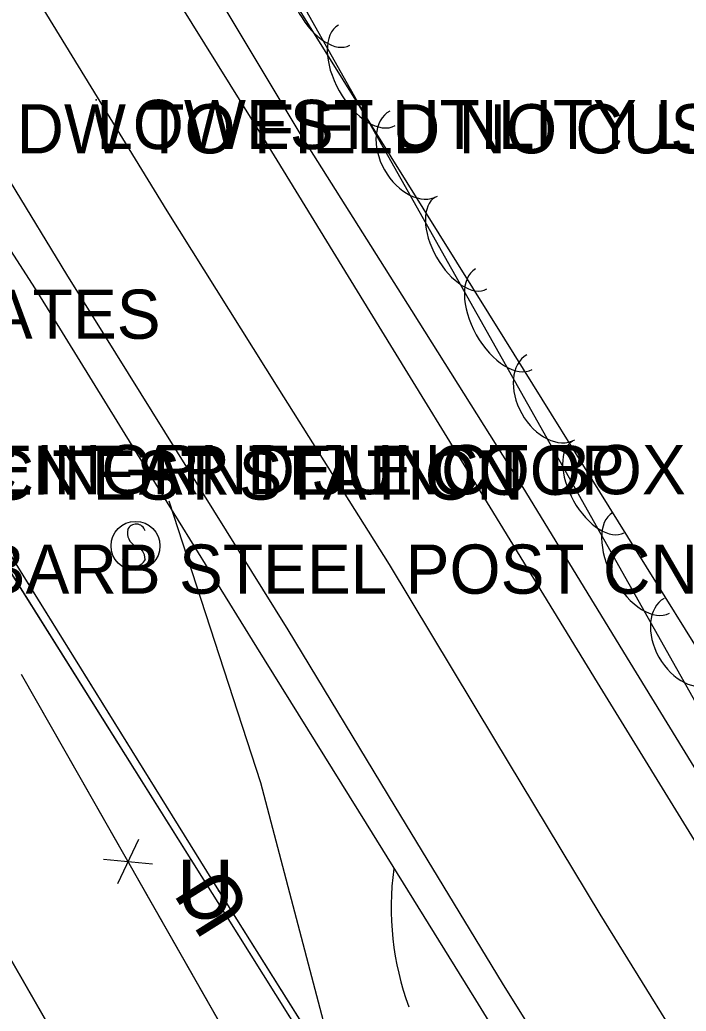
# Model space of a CAD drawing. Extents: x 954793 to 988390, y 1867850 to 1924428.
# Drawn here: x 957385.7 to 957453.5, y 1920386.1 to 1920486.9 of the extents above; entities that cross this region are included whole.
import ezdxf

# ---------------------------------------------------------------- set-up
doc = ezdxf.new("R2010")
doc.units = 0
for name, color, linetype in [('Default', 7, 'Continuous'), ('S_DITCHLINE', 7, 'Continuous'), ('S_DRIVEWAY', 7, 'Continuous'), ('S_EDGE_PAVEMENT', 7, 'Continuous'), ('S_ELECTRIC_UTILITIES_ANNOT', 7, 'Continuous'), ('S_FENCE', 7, 'Continuous'), ('S_FIBER_OPTIC_CABLE', 7, 'Continuous'), ('S_GATE_ANNOT', 7, 'Continuous'), ('S_GRD_PT_SYM', 7, 'Continuous'), ('S_MISC_STRUCTURES_ANNOT', 7, 'Continuous'), ('S_PAVEMENT_CROWN', 7, 'Continuous'), ('S_SHOULDER', 7, 'Continuous'), ('S_SIGN', 7, 'Continuous'), ('S_SURVEY_TEXT_ANNOT', 7, 'Continuous'), ('S_TELEPHONE_UTILITIES_ANNOT', 7, 'Continuous'), ('S_TREE', 7, 'Continuous'), ('S_UNDERGROUND_CABLE', 7, 'Continuous'), ('S_UTL_PT_SYM', 7, 'Continuous'), ('S_WATER_UTILITIES', 7, 'Continuous')]:
    doc.layers.add(name, color=color, linetype=linetype)

msp = doc.modelspace()

# ---------------------------------------------------------------- linework, layer by layer
at = {"layer": 'S_DITCHLINE'}
msp.add_lwpolyline([(957620.78, 1920173.88), (957611.88, 1920188.96), (957602.99, 1920204.04), (957594.1, 1920219.11), (957583.97, 1920234.46), (957573.84, 1920249.8), (957563.72, 1920265.15), (957553.59, 1920280.49), (957544.73, 1920293.4), (957535.88, 1920306.32), (957527.02, 1920319.23), (957518.17, 1920332.15), (957507.45, 1920344.42), (957496.73, 1920356.69), (957487.09, 1920371.84), (957477.45, 1920386.99), (957467.81, 1920402.14), (957458.17, 1920417.29), (957446.61, 1920435.84), (957435.06, 1920454.4), (957423.51, 1920472.95), (957411.95, 1920491.5), (957405.04, 1920503.03), (957398.12, 1920514.56)], dxfattribs=at)
at = {"layer": 'S_DRIVEWAY'}
msp.add_lwpolyline([(957428.41, 1920349.61), (957419.42, 1920374.51), (957410.24, 1920409.32), (957400.94, 1920437.93)], dxfattribs=at)
msp.add_ellipse((957452.36, 1920396.26), major_axis=(15.01, -25.02), ratio=0.984822, start_param=4.029924, end_param=4.520051, dxfattribs=at)
at = {"layer": 'S_EDGE_PAVEMENT'}
for points in [[(957509.31, 1920268.38), (957497.51, 1920287.57), (957487.13, 1920304.35), (957476.75, 1920321.13), (957467.06, 1920336.99), (957457.36, 1920352.84), (957446.1, 1920370.89), (957434.83, 1920388.94), (957423.92, 1920406.9), (957413.02, 1920424.85), (957401.77, 1920442.93), (957390.52, 1920461), (957379.03, 1920479.83), (957367.54, 1920498.67)], [(957508.3, 1920315.81), (957497.03, 1920334.14), (957487.52, 1920349.57), (957478.01, 1920365.01), (957466.72, 1920383.37), (957455.44, 1920401.73), (957444.5, 1920419.53), (957433.57, 1920437.33), (957422.28, 1920455.71), (957410.99, 1920474.09), (957399.41, 1920492.74)]]:
    msp.add_lwpolyline(points, dxfattribs=at)
at = {"layer": 'S_FENCE'}
for p, q in [((957397.81, 1920403.57), (957395.67, 1920399.06)), ((957394.25, 1920401.54), (957399.23, 1920401.09))]:
    msp.add_line(p, q, dxfattribs=at)
for points in [[(957385.89, 1920420.37), (957395.76, 1920403.05)], [(957385.89, 1920420.37), (957411.67, 1920375.1)], [(957397.73, 1920399.58), (957407.59, 1920382.27)]]:
    msp.add_lwpolyline(points, dxfattribs=at)
at = {"layer": 'S_FIBER_OPTIC_CABLE'}
for p, q in [((957405.97, 1920398.36), (957380.3, 1920439.72)), ((957431.96, 1920357.07), (957405.97, 1920398.36))]:
    msp.add_line(p, q, dxfattribs=at)
msp.add_lwpolyline([(957536.74, 1920167.19), (957513.26, 1920206.3), (957474.79, 1920266.13), (957463.23, 1920290.92), (957455.93, 1920317.19), (957431.96, 1920357.07), (957405.97, 1920398.36), (957380.3, 1920439.72), (957363.1, 1920446.95), (957356.55, 1920458.63), (957349.67, 1920475.27), (957341.18, 1920491.39), (957319.07, 1920532.61), (957296.98, 1920568.46), (957273.08, 1920609.78), (957223.74, 1920694.12), (957185.42, 1920752.66), (957145.58, 1920817.03)], dxfattribs=at)
msp.add_lwpolyline([(957536.74, 1920167.19), (957513.26, 1920206.3), (957474.79, 1920266.13), (957463.23, 1920290.92), (957455.93, 1920317.19), (957431.96, 1920357.07), (957405.97, 1920398.36), (957380.3, 1920439.72), (957363.1, 1920446.95), (957356.55, 1920458.63), (957349.67, 1920475.27), (957341.18, 1920491.39), (957319.07, 1920532.61), (957296.98, 1920568.46), (957273.08, 1920609.78), (957223.74, 1920694.12), (957185.42, 1920752.66), (957145.58, 1920817.03)], dxfattribs=at)
at = {"layer": 'S_GRD_PT_SYM'}
msp.add_lwpolyline([(957393.51, 1920478.74), (957393.51, 1920478.79), (957393.51, 1920478.74), (957393.46, 1920478.74), (957393.51, 1920478.74), (957393.51, 1920478.69), (957393.51, 1920478.74), (957393.56, 1920478.74)], dxfattribs=at)
at = {"layer": 'S_PAVEMENT_CROWN'}
msp.add_lwpolyline([(957509.44, 1920291.09), (957498.09, 1920309.51), (957486.74, 1920327.93), (957477.18, 1920343.5), (957467.63, 1920359.08), (957456.19, 1920377.52), (957444.76, 1920395.97), (957434.04, 1920413.73), (957423.33, 1920431.5), (957412.03, 1920449.48), (957400.73, 1920467.47), (957389.15, 1920486.36), (957377.57, 1920505.25)], dxfattribs=at)
at = {"layer": 'S_SHOULDER'}
for points in [[(957488.3, 1920355.91), (957481.1, 1920367.66), (957469.9, 1920385.71), (957458.71, 1920403.77), (957447.82, 1920421.55), (957436.93, 1920439.34), (957425.59, 1920457.32), (957414.25, 1920475.31), (957402.66, 1920494.68), (957389.52, 1920516.64)], [(957564.97, 1920170.19), (957552.69, 1920190.14), (957540.4, 1920210.1), (957529.12, 1920228.59), (957517.84, 1920247.09), (957507.18, 1920264.76), (957496.52, 1920282.43), (957485.18, 1920300.9), (957473.84, 1920319.37), (957464.1, 1920335.24), (957454.37, 1920351.12), (957443.24, 1920369.18), (957432.11, 1920387.25), (957420.98, 1920405.18), (957409.85, 1920423.11), (957398.71, 1920441.14), (957387.57, 1920459.17), (957382.75, 1920466.66)]]:
    msp.add_lwpolyline(points, dxfattribs=at)
at = {"layer": 'S_SIGN'}
msp.add_circle((957397.51, 1920433.4), 2.49, dxfattribs=at)
for centre, radius, start, end in [((957397.58, 1920434.67), 0.95, 16.5258, 156.8957), ((957398.19, 1920434.73), 1.5, 167.1196, 241.9813), ((957397.09, 1920432.06), 1.4, 358.6529, 73.7063), ((957397.35, 1920432.58), 1.28, 204.641, 335.359)]:
    msp.add_arc(centre, radius, start, end, dxfattribs=at)
at = {"layer": 'S_TREE'}
msp.add_lwpolyline([(957467.99, 1920393.47), (957399.07, 1920515.9), (957393.99, 1920525.73), (957394.41, 1920539.23), (957401.67, 1920546.26), (957412.57, 1920553.17), (957425.75, 1920555.77), (957435.57, 1920553.07), (957437, 1920539.49), (957435.26, 1920528.66), (957443.16, 1920513.04), (957468.83, 1920481.77), (957485.79, 1920450.19), (957490.58, 1920440.72), (957497.7, 1920440.1), (957506.41, 1920448.54), (957522.19, 1920467.82), (957541.67, 1920488.1), (957562.94, 1920510.02), (957579.12, 1920527.64), (957586.9, 1920536.95), (957593.6, 1920548.44), (957604.01, 1920558.22), (957614.57, 1920568.36)], dxfattribs=at)
for centre, major_axis, ratio in [((957416.68, 1920488.95), (2.62, -4.66), 0.540699), ((957421.03, 1920481.23), (2.88, -5.11), 0.55008), ((957425.79, 1920473.28), (2.43, -4.32), 0.685311), ((957430.62, 1920464.18), (2.62, -4.66), 0.540699), ((957434.97, 1920456.45), (2.88, -5.11), 0.55008), ((957439.74, 1920448.51), (2.43, -4.32), 0.685311), ((957444.57, 1920439.4), (2.62, -4.66), 0.540699), ((957448.92, 1920431.68), (2.88, -5.11), 0.55008), ((957453.69, 1920423.74), (2.43, -4.32), 0.685311)]:
    msp.add_ellipse(centre, major_axis=major_axis, ratio=ratio, start_param=3.141593, end_param=6.283185, dxfattribs=at)
at = {"layer": 'S_UNDERGROUND_CABLE'}
for p, q in [((957405.35, 1920398.06), (957379.67, 1920438.89)), ((957431.44, 1920356.46), (957405.35, 1920398.06))]:
    msp.add_line(p, q, dxfattribs=at)
msp.add_lwpolyline([(957535.93, 1920166.85), (957511.72, 1920205.62), (957474.17, 1920265.05), (957462.42, 1920290.74), (957455.34, 1920316.64), (957431.44, 1920356.46), (957405.35, 1920398.06), (957379.67, 1920438.89), (957363.29, 1920447.82), (957357.47, 1920458.21), (957349.09, 1920474.51), (957341.66, 1920492.15), (957319.94, 1920532.76), (957297.66, 1920568.79), (957273.86, 1920610.26), (957224.29, 1920694.12), (957186.11, 1920753.16), (957145.96, 1920818.19)], dxfattribs=at)
msp.add_lwpolyline([(957535.93, 1920166.85), (957511.72, 1920205.62), (957474.17, 1920265.05), (957462.42, 1920290.74), (957455.34, 1920316.64), (957431.44, 1920356.46), (957405.35, 1920398.06), (957379.67, 1920438.89), (957363.29, 1920447.82), (957357.47, 1920458.21), (957349.09, 1920474.51), (957341.66, 1920492.15), (957319.94, 1920532.76), (957297.66, 1920568.79), (957273.86, 1920610.26), (957224.29, 1920694.12), (957186.11, 1920753.16), (957145.96, 1920818.19)], dxfattribs=at)
at = {"layer": 'S_UTL_PT_SYM'}
for points in [[(957393.51, 1920478.74), (957393.51, 1920478.79), (957393.51, 1920478.74), (957393.46, 1920478.74), (957393.51, 1920478.74), (957393.51, 1920478.69), (957393.51, 1920478.74), (957393.56, 1920478.74)], [(957393.51, 1920478.74), (957393.51, 1920478.79), (957393.51, 1920478.74), (957393.46, 1920478.74), (957393.51, 1920478.74), (957393.51, 1920478.69), (957393.51, 1920478.74), (957393.56, 1920478.74)], [(957405.97, 1920398.36), (957405.93, 1920398.33), (957405.97, 1920398.36), (957406, 1920398.32), (957405.97, 1920398.36), (957406.01, 1920398.39), (957405.97, 1920398.36), (957405.95, 1920398.4)], [(957405.97, 1920398.36), (957405.93, 1920398.33), (957405.97, 1920398.36), (957406, 1920398.32), (957405.97, 1920398.36), (957406.01, 1920398.39), (957405.97, 1920398.36), (957405.95, 1920398.4)]]:
    msp.add_lwpolyline(points, close=True, dxfattribs=at)
for points in [[(957393.51, 1920478.74), (957393.51, 1920478.79), (957393.51, 1920478.74), (957393.46, 1920478.74), (957393.51, 1920478.74), (957393.51, 1920478.69), (957393.51, 1920478.74), (957393.56, 1920478.74)], [(957405.97, 1920398.36), (957405.97, 1920398.41), (957405.97, 1920398.36), (957405.92, 1920398.36), (957405.97, 1920398.36), (957405.97, 1920398.31), (957405.97, 1920398.36), (957406.02, 1920398.36)]]:
    msp.add_lwpolyline(points, dxfattribs=at)
at = {"layer": 'S_WATER_UTILITIES'}
msp.add_line((957408.06, 1920350.97), (957382.2, 1920395.93), dxfattribs=at)
msp.add_lwpolyline([(957507.23, 1920172.34), (957483.67, 1920235.88), (957472.51, 1920260.77), (957454.25, 1920292.25), (957421.2, 1920323.98), (957408.06, 1920350.97), (957382.2, 1920395.93), (957357.1, 1920434.25), (957329.35, 1920477.03), (957305.74, 1920517.67), (957283.35, 1920558.03), (957260.08, 1920599.02), (957212.2, 1920680.55), (957179.7, 1920734.63), (957152.14, 1920779.34), (957118.83, 1920831.55)], dxfattribs=at)
msp.add_lwpolyline([(957507.23, 1920172.34), (957483.67, 1920235.88), (957472.51, 1920260.77), (957454.25, 1920292.25), (957421.2, 1920323.98), (957408.06, 1920350.97), (957382.2, 1920395.93), (957357.1, 1920434.25), (957329.35, 1920477.03), (957305.74, 1920517.67), (957283.35, 1920558.03), (957260.08, 1920599.02), (957212.2, 1920680.55), (957179.7, 1920734.63), (957152.14, 1920779.34), (957118.83, 1920831.55)], dxfattribs=at)

# ---------------------------------------------------------------- texts
at = {"layer": 'Default'}
for rotation, p in [(360, (957401.73, 1920395.51)), (122.1774, (957409.44, 1920396.34))]:
    msp.add_text('U', height=6, rotation=rotation, dxfattribs=at).set_placement(p)
at = {"layer": 'S_ELECTRIC_UTILITIES_ANNOT'}
msp.add_text('LOWEST UTILITY LINE', height=5, dxfattribs=at).set_placement((957393.51, 1920473.74))
at = {"layer": 'S_GATE_ANNOT'}
msp.add_text('2-10.0 GATES', height=5, dxfattribs=at).set_placement((957356.58, 1920454.45))
at = {"layer": 'S_MISC_STRUCTURES_ANNOT'}
for s, p in [('FOC INGRND JUNCT BOX', (957371.37, 1920438.65)), ('FOC TEST STATION', (957373.08, 1920438.1))]:
    msp.add_text(s, height=5, dxfattribs=at).set_placement(p)
at = {"layer": 'S_SURVEY_TEXT_ANNOT'}
for s, p in [('ASPH DW TO FIELD NO CUS', (957365.34, 1920473.3)), ('5BARB STEEL POST CN:GOOD', (957378.15, 1920428.54))]:
    msp.add_text(s, height=5, dxfattribs=at).set_placement(p)
at = {"layer": 'S_TELEPHONE_UTILITIES_ANNOT'}
msp.add_text('CENT AR TELE COOP', height=5, dxfattribs=at).set_placement((957377.78, 1920438.59))

doc.saveas('drawing.dxf')
